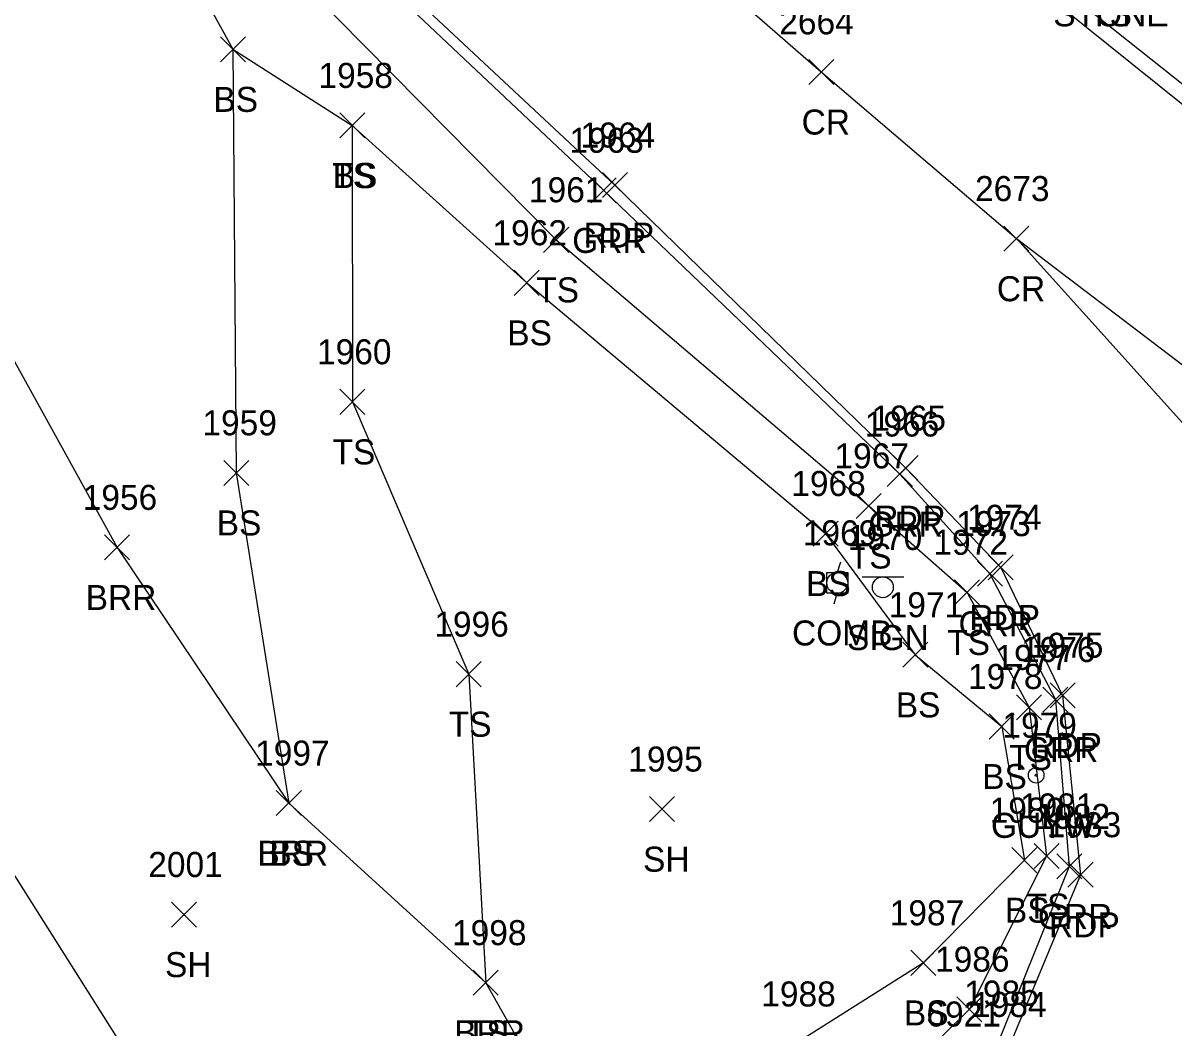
# Model space of a CAD drawing. Extents: x 1505656 to 1508446, y 700805 to 703031.
# Drawn here: x 1506484.4 to 1506576.4, y 701842.3 to 701922.6 of the extents above; entities that cross this region are included whole.
import ezdxf

# ---------------------------------------------------------------- set-up
doc = ezdxf.new("R2010")
doc.units = 0
for name, color, linetype in [('L_A', 7, 'Continuous'), ('L_I', 7, 'Continuous'), ('L_TIC', 7, 'Continuous'), ('LABL', 7, 'Continuous'), ('LELB', 7, 'Continuous'), ('P_A', 7, 'Continuous'), ('P_I', 7, 'Continuous'), ('P_TIC', 7, 'Continuous'), ('PET', 7, 'Continuous'), ('PRC', 7, 'Continuous'), ('R_A', 7, 'Continuous'), ('R_I', 7, 'Continuous'), ('R_TIC', 7, 'Continuous'), ('RGR', 7, 'Continuous'), ('S_A', 7, 'Continuous'), ('S_I', 7, 'Continuous'), ('SSGN', 7, 'Continuous'), ('U_A', 7, 'Continuous'), ('U_I', 7, 'Continuous'), ('UP', 7, 'Continuous'), ('UPGW', 7, 'Continuous')]:
    doc.layers.add(name, color=color, linetype=linetype)

msp = doc.modelspace()

# ---------------------------------------------------------------- linework, layer by layer
at = {"layer": 'L_TIC'}
for points in [[(1506500.206, 701919.46), (1506502.206, 701921.46)], [(1506502.206, 701919.46), (1506500.206, 701921.46)], [(1506500.206, 701919.46), (1506502.206, 701921.46)], [(1506502.206, 701919.46), (1506500.206, 701921.46)], [(1506509.734, 701913.375), (1506511.734, 701915.375)], [(1506511.734, 701913.375), (1506509.734, 701915.375)], [(1506509.734, 701913.375), (1506511.734, 701915.375)], [(1506511.734, 701913.375), (1506509.734, 701915.375)], [(1506526.025, 701904.238), (1506528.025, 701906.238)], [(1506528.025, 701904.238), (1506526.025, 701906.238)], [(1506523.681, 701900.803), (1506525.681, 701902.803)], [(1506525.681, 701900.803), (1506523.681, 701902.803)], [(1506509.75, 701891.294), (1506511.75, 701893.294)], [(1506511.75, 701891.294), (1506509.75, 701893.294)], [(1506500.472, 701885.619), (1506502.472, 701887.619)], [(1506502.472, 701885.619), (1506500.472, 701887.619)], [(1506550.996, 701882.977), (1506552.996, 701884.977)], [(1506552.996, 701882.977), (1506550.996, 701884.977)], [(1506547.546, 701880.77), (1506549.546, 701882.77)], [(1506549.546, 701880.77), (1506547.546, 701882.77)], [(1506490.957, 701879.663), (1506492.957, 701881.663)], [(1506492.957, 701879.663), (1506490.957, 701881.663)], [(1506558.853, 701876.072), (1506560.853, 701878.072)], [(1506560.853, 701876.072), (1506558.853, 701878.072)], [(1506554.711, 701871.086), (1506556.711, 701873.086)], [(1506556.711, 701871.086), (1506554.711, 701873.086)], [(1506519.04, 701869.536), (1506521.04, 701871.536)], [(1506521.04, 701869.536), (1506519.04, 701871.536)], [(1506563.801, 701866.875), (1506565.801, 701868.875)], [(1506565.801, 701866.875), (1506563.801, 701868.875)], [(1506561.612, 701865.355), (1506563.612, 701867.355)], [(1506563.612, 701865.355), (1506561.612, 701867.355)], [(1506504.674, 701859.234), (1506506.674, 701861.234)], [(1506506.674, 701859.234), (1506504.674, 701861.234)], [(1506504.674, 701859.234), (1506506.674, 701861.234)], [(1506506.674, 701859.234), (1506504.674, 701861.234)], [(1506534.479, 701858.755), (1506536.479, 701860.755)], [(1506536.479, 701858.755), (1506534.479, 701860.755)], [(1506563.429, 701854.677), (1506565.429, 701856.677)], [(1506565.429, 701854.677), (1506563.429, 701856.677)], [(1506565.198, 701855.006), (1506567.198, 701857.006)], [(1506567.198, 701855.006), (1506565.198, 701857.006)], [(1506496.297, 701850.33), (1506498.297, 701852.33)], [(1506498.297, 701850.33), (1506496.297, 701852.33)], [(1506555.362, 701846.473), (1506557.362, 701848.473)], [(1506557.362, 701846.473), (1506555.362, 701848.473)], [(1506520.401, 701844.883), (1506522.401, 701846.883)], [(1506522.401, 701844.883), (1506520.401, 701846.883)], [(1506520.401, 701844.883), (1506522.401, 701846.883)], [(1506522.401, 701844.883), (1506520.401, 701846.883)], [(1506559.037, 701842.77), (1506561.037, 701844.77)], [(1506561.037, 701842.77), (1506559.037, 701844.77)]]:
    msp.add_lwpolyline(points, dxfattribs=at)
at = {"layer": 'LABL'}
for points in [[(1506097.891, 702451.479), (1506093.586, 702448.306), (1506114.072, 702419.305), (1506137.715, 702376.045), (1506165.525, 702335.143), (1506176.551, 702314.381), (1506188.561, 702296.456), (1506197.642, 702285.718), (1506210.238, 702262.449), (1506236.391, 702222.105), (1506262.975, 702180.707), (1506287.878, 702142.766), (1506318.295, 702098.355), (1506343.911, 702058.606), (1506370.149, 702020.942), (1506392.925, 701982.024), (1506408.752, 701957.634), (1506404.597, 701955.648), (1506415.573, 701943.724), (1506429.754, 701925.555), (1506437.711, 701917.365), (1506453.701, 701897.967), (1506473.578, 701870.512), (1506501.095, 701826.995)], [(1506097.891, 702451.479), (1506119.326, 702422.589), (1506147.143, 702381.233), (1506170.739, 702339.268), (1506181.047, 702317.334), (1506195.309, 702300.853), (1506204.63, 702289.221), (1506217.936, 702268.002), (1506249.758, 702230.45), (1506275.61, 702192.019), (1506301.13, 702151.48), (1506333.13, 702110.445), (1506362.684, 702074.768), (1506393.244, 702036.244), (1506419.011, 702002.404), (1506440.789, 701985.798), (1506459.199, 701943.611), (1506474.51, 701912.206), (1506491.957, 701880.663), (1506505.674, 701860.234), (1506521.401, 701845.883), (1506529.177, 701832.12), (1506516.383, 701828.815), (1506501.095, 701826.995)]]:
    msp.add_lwpolyline(points, dxfattribs=at)
at = {"layer": 'LELB'}
for points in [[(1506201.907, 702312.635), (1506228.688, 702274.023), (1506255.113, 702234.426), (1506278.209, 702201.234), (1506308.431, 702156.122), (1506338.791, 702114.368), (1506367.336, 702079.99), (1506400.017, 702040.528), (1506426.305, 702009.283), (1506443.257, 701988.04), (1506472.877, 701959.313), (1506500.815, 701931.78), (1506527.025, 701905.238), (1506551.996, 701883.977), (1506559.853, 701877.072), (1506564.801, 701867.875), (1506566.198, 701856.006), (1506560.037, 701843.77), (1506551.045, 701834.869), (1506537.765, 701828.439), (1506532.338, 701826.513)], [(1506469.226, 701954.62), (1506497.214, 701927.752), (1506501.206, 701920.46), (1506510.734, 701914.375), (1506524.681, 701901.803), (1506548.546, 701881.77), (1506555.711, 701872.086), (1506562.612, 701866.355), (1506564.429, 701855.677), (1506556.362, 701847.473), (1506546.101, 701840.985), (1506538.15, 701836.12), (1506529.177, 701832.12)], [(1506501.206, 701920.46), (1506501.472, 701886.619), (1506505.674, 701860.234)], [(1506510.734, 701914.375), (1506510.75, 701892.294), (1506520.04, 701870.536), (1506521.401, 701845.883)]]:
    msp.add_lwpolyline(points, dxfattribs=at)
at = {"layer": 'P_TIC'}
for points in [[(1506547.199, 701917.65), (1506549.199, 701919.65)], [(1506549.199, 701917.65), (1506547.199, 701919.65)], [(1506530.718, 701908.612), (1506532.718, 701910.612)], [(1506532.718, 701908.612), (1506530.718, 701910.612)], [(1506562.792, 701904.332), (1506564.792, 701906.332)], [(1506564.792, 701904.332), (1506562.792, 701906.332)], [(1506562.792, 701904.332), (1506564.792, 701906.332)], [(1506564.792, 701904.332), (1506562.792, 701906.332)], [(1506553.951, 701886), (1506555.951, 701888)], [(1506555.951, 701886), (1506553.951, 701888)], [(1506561.539, 701878.069), (1506563.539, 701880.069)], [(1506563.539, 701878.069), (1506561.539, 701880.069)], [(1506566.48, 701867.844), (1506568.48, 701869.844)], [(1506568.48, 701867.844), (1506566.48, 701869.844)], [(1506567.908, 701853.511), (1506569.908, 701855.511)], [(1506569.908, 701853.511), (1506567.908, 701855.511)]]:
    msp.add_lwpolyline(points, dxfattribs=at)
at = {"layer": 'PET'}
for points in [[(1506561.299, 701928.758), (1506582.882, 701911.403), (1506615.863, 701885.289), (1506635.286, 701869.811), (1506648.41, 701861.09), (1506666.889, 701850.941), (1506681.027, 701845.603), (1506696.426, 701845.161), (1506724.21, 701844.679), (1506746.825, 701843.73), (1506762.062, 701842.486), (1506779.986, 701845.528), (1506796.426, 701853.806), (1506809.929, 701867.157), (1506817.313, 701880.31), (1506825.466, 701904.58), (1506837.265, 701947.093)], [(1506503.963, 701935.538), (1506531.718, 701909.612), (1506554.951, 701887), (1506562.539, 701879.069), (1506567.48, 701868.844), (1506568.908, 701854.511), (1506562.935, 701840.149), (1506555.323, 701831.938), (1506552.833, 701829.172), (1506534.041, 701823.974), (1506542.563, 701811.258), (1506550.994, 701798.425), (1506571.308, 701801.753), (1506587.173, 701803.395), (1506614.433, 701806.451), (1506642.201, 701807.517), (1506684.835, 701809.296), (1506720.174, 701808.917), (1506758.847, 701806.498), (1506801.05, 701801.395), (1506837.914, 701794.781)]]:
    msp.add_lwpolyline(points, dxfattribs=at)
at = {"layer": 'PRC'}
for points in [[(1506142.566, 702437.634), (1506170.3, 702395.032), (1506195.332, 702357.442), (1506218.4, 702322.545), (1506244.279, 702283.748), (1506270.302, 702244.372), (1506292.293, 702211.79), (1506323.236, 702166.948), (1506353.008, 702126.877), (1506372.596, 702101.666), (1506401.381, 702065.995), (1506421.319, 702042.832), (1506441.932, 702019.512), (1506492.038, 701967.716), (1506516.184, 701946.542), (1506548.199, 701918.65), (1506563.792, 701905.332), (1506579.68, 701887.675), (1506594.041, 701864.962), (1506598.485, 701853.292), (1506603.081, 701837.538)], [(1506563.792, 701905.332), (1506605.104, 701873.885), (1506619.298, 701856.826), (1506644.047, 701842.709)]]:
    msp.add_lwpolyline(points, dxfattribs=at)
at = {"layer": 'R_TIC'}
for points in [[(1506529.822, 701908.192), (1506531.822, 701910.192)], [(1506531.822, 701908.192), (1506529.822, 701910.192)], [(1506553.476, 701885.522), (1506555.476, 701887.522)], [(1506555.476, 701885.522), (1506553.476, 701887.522)], [(1506560.677, 701877.563), (1506562.677, 701879.563)], [(1506562.677, 701877.563), (1506560.677, 701879.563)], [(1506565.908, 701867.507), (1506567.908, 701869.507)], [(1506567.908, 701867.507), (1506565.908, 701869.507)], [(1506567.014, 701854.173), (1506569.014, 701856.173)], [(1506569.014, 701854.173), (1506567.014, 701856.173)]]:
    msp.add_lwpolyline(points, dxfattribs=at)
at = {"layer": 'RGR'}
for points in [[(1506194.429, 702325.739), (1506204.07, 702314.524), (1506231.72, 702275.449), (1506257.865, 702236.544), (1506280.914, 702202.923), (1506311.025, 702157.692), (1506341.898, 702115.676), (1506369.199, 702080.673), (1506401.884, 702042.274), (1506429.345, 702011.198), (1506447.039, 701992.434), (1506475.964, 701961.849), (1506503.455, 701934.999), (1506530.822, 701909.192), (1506554.476, 701886.522), (1506561.677, 701878.563), (1506566.908, 701868.507), (1506568.014, 701855.173), (1506562.315, 701841.05), (1506554.986, 701832.495), (1506533.66, 701824.882)], [(1506561.598, 701930.015), (1506583.698, 701912.406), (1506616.54, 701886.698), (1506636.435, 701872.052), (1506649.274, 701861.945), (1506667.473, 701851.924), (1506680.913, 701846.896), (1506696.478, 701845.862), (1506724.191, 701845.696), (1506746.86, 701844.13), (1506762.103, 701843.251), (1506779.796, 701846.281), (1506795.831, 701854.409), (1506809.382, 701867.561), (1506816.93, 701880.734), (1506824.88, 701904.653), (1506837.096, 701947.185)]]:
    msp.add_lwpolyline(points, dxfattribs=at)
at = {"layer": 'SSGN'}
for p, q in [((1506551.468, 701878.312), (1506554.802, 701878.312)), ((1506553.115, 701877.479), (1506553.115, 701877.479))]:
    msp.add_line(p, q, dxfattribs=at)
msp.add_circle((1506553.115, 701877.479), 0.833, dxfattribs=at)
at = {"layer": 'UP'}
for p, q in [((1506548.646, 701876.995), (1506548.646, 701878.662)), ((1506548.646, 701878.662), (1506550.313, 701878.662)), ((1506549.729, 701879.495), (1506549.479, 701878.662)), ((1506550.313, 701878.662), (1506550.313, 701876.995)), ((1506549.479, 701877.828), (1506549.479, 701877.828)), ((1506550.313, 701876.995), (1506548.646, 701876.995)), ((1506549.229, 701876.162), (1506549.479, 701876.995))]:
    msp.add_line(p, q, dxfattribs=at)
msp.add_circle((1506549.479, 701877.828), 0.833, dxfattribs=at)
at = {"layer": 'UPGW'}
for radius in [0.625, 0.0833]:
    msp.add_circle((1506565.366, 701862.458), radius, dxfattribs=at)

# ---------------------------------------------------------------- texts
at = {"layer": 'L_A'}
for s, p in [('STONE', (1506566.732, 701922.294)), ('TS', (1506569.598, 701922.294)), ('BS', (1506499.647, 701915.46)), ('BS', (1506499.647, 701915.46)), ('TS', (1506509.144, 701909.375)), ('BS', (1506509.175, 701909.375)), ('TS', (1506525.435, 701900.238)), ('BS', (1506523.122, 701896.803)), ('TS', (1506509.16, 701887.294)), ('BS', (1506499.913, 701881.619)), ('TS', (1506550.405, 701878.977)), ('BS', (1506546.987, 701876.77)), ('BRR', (1506489.445, 701875.663)), ('TS', (1506558.262, 701872.072)), ('BS', (1506554.152, 701867.086)), ('TS', (1506518.449, 701865.536)), ('TS', (1506563.211, 701862.875)), ('BS', (1506561.053, 701861.355)), ('BRR', (1506503.162, 701855.234)), ('BS', (1506504.115, 701855.234)), ('SH', (1506533.967, 701854.755)), ('TS', (1506564.608, 701851.006)), ('BS', (1506562.87, 701850.677)), ('SH', (1506495.785, 701846.33)), ('BS', (1506554.803, 701842.473)), ('BRR', (1506518.889, 701840.883)), ('TS', (1506519.81, 701840.883))]:
    msp.add_text(s, height=2, dxfattribs=at).set_placement(p)
at = {"layer": 'L_I'}
for s, p in [('1958', (1506508.041, 701917.375)), ('1958', (1506508.041, 701917.375)), ('1961', (1506524.852, 701908.238)), ('1962', (1506521.941, 701904.803)), ('1960', (1506507.923, 701895.294)), ('1959', (1506498.771, 701889.619)), ('1967', (1506549.256, 701886.977)), ('1968', (1506545.806, 701884.77)), ('1956', (1506489.209, 701883.663)), ('1972', (1506557.16, 701880.072)), ('1971', (1506553.585, 701875.086)), ('1996', (1506517.292, 701873.536)), ('1977', (1506562.109, 701870.875)), ('1978', (1506559.92, 701869.355)), ('1997', (1506502.981, 701863.234)), ('1997', (1506502.981, 701863.234)), ('1995', (1506532.786, 701862.755)), ('1980', (1506561.65, 701858.677)), ('1981', (1506564.072, 701859.006)), ('2001', (1506494.446, 701854.33)), ('1987', (1506553.669, 701850.473)), ('1998', (1506518.708, 701848.883)), ('1998', (1506518.708, 701848.883)), ('1986', (1506557.289, 701846.77)), ('1988', (1506543.408, 701843.985))]:
    msp.add_text(s, height=2, dxfattribs=at).set_placement(p)
at = {"layer": 'P_A'}
for s, p in [('CR', (1506546.632, 701913.65)), ('RDP', (1506529.206, 701904.612)), ('CR', (1506562.225, 701900.332)), ('CR', (1506562.225, 701900.332)), ('RDP', (1506552.439, 701882)), ('RDP', (1506560.027, 701874.069)), ('RDP', (1506564.968, 701863.844)), ('RDP', (1506566.396, 701849.511))]:
    msp.add_text(s, height=2, dxfattribs=at).set_placement(p)
at = {"layer": 'P_I'}
for s, p in [('2664', (1506544.845, 701921.65)), ('1964', (1506528.978, 701912.612)), ('2673', (1506560.484, 701908.332)), ('2673', (1506560.484, 701908.332)), ('1965', (1506552.211, 701890)), ('1974', (1506559.846, 701882.069)), ('1975', (1506564.787, 701871.844)), ('1983', (1506566.215, 701857.511)), ('1984', (1506560.242, 701843.149))]:
    msp.add_text(s, height=2, dxfattribs=at).set_placement(p)
at = {"layer": 'R_A'}
for p in [(1506528.311, 701904.192), (1506551.964, 701881.522), (1506559.165, 701873.563), (1506564.396, 701863.507), (1506565.502, 701850.173)]:
    msp.add_text('GRR', height=2, dxfattribs=at).set_placement(p)
at = {"layer": 'R_I'}
for s, p in [('1963', (1506528.082, 701912.192)), ('1966', (1506551.681, 701889.522)), ('1973', (1506558.984, 701881.563)), ('1976', (1506564.16, 701871.507)), ('1982', (1506565.321, 701858.173)), ('1985', (1506559.622, 701844.05))]:
    msp.add_text(s, height=2, dxfattribs=at).set_placement(p)
at = {"layer": 'S_A'}
msp.add_text('SIGN', height=2, dxfattribs=at).set_placement((1506550.253, 701872.459))
at = {"layer": 'S_I'}
for s, p in [('1970', (1506550.316, 701880.459)), ('6921', (1506556.598, 701842.384))]:
    msp.add_text(s, height=2, dxfattribs=at).set_placement(p)
at = {"layer": 'U_A'}
for s, p in [('COMB', (1506545.865, 701872.828)), ('GUYW', (1506561.759, 701857.458))]:
    msp.add_text(s, height=2, dxfattribs=at).set_placement(p)
at = {"layer": 'U_I'}
for s, p in [('1969', (1506546.731, 701880.828)), ('1979', (1506562.665, 701865.458))]:
    msp.add_text(s, height=2, dxfattribs=at).set_placement(p)

doc.saveas('drawing.dxf')
